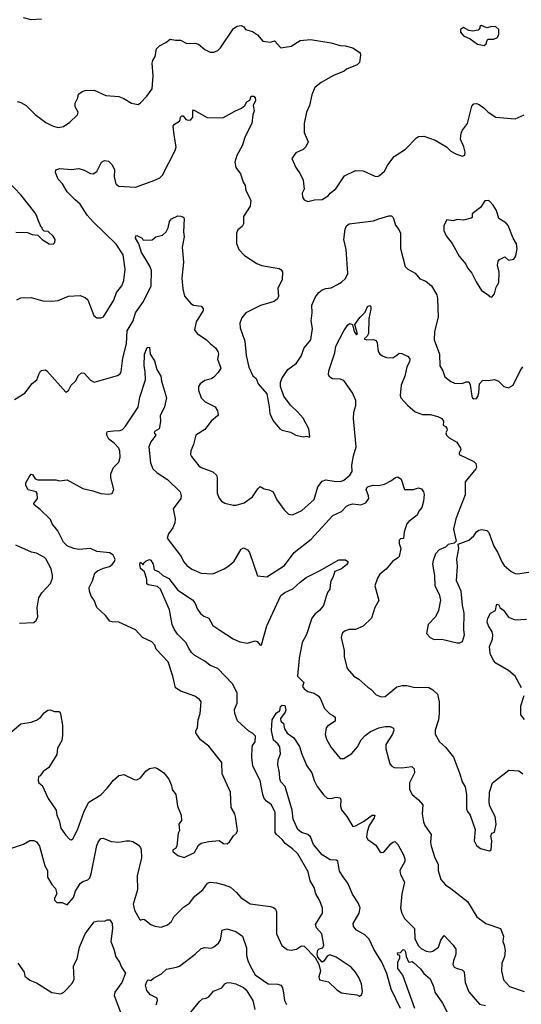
# Model space of a CAD drawing. Extents: x 2133489 to 2292442, y 756223 to 916462.
# Tile 437 of 463: x 2262065 to 2265964, y 880247 to 887892. Entities that reach past the tile are written whole.
import ezdxf

# ---------------------------------------------------------------- set-up
doc = ezdxf.new("R2010")
doc.units = 0

msp = doc.modelspace()

# ---------------------------------------------------------------- linework, layer by layer
at = {"layer": '0CON20XD'}
for points in [[(2262235, 887896), (2262155, 887890.6), (2262095, 887905.6)], [(2262045, 887256.2), (2262075, 887248.8), (2262115, 887226.2), (2262185, 887156.7), (2262267.5, 887095), (2262325, 887066.2), (2262365, 887056.2), (2262405, 887063.8), (2262455, 887096.7), (2262515, 887152.5), (2262518.8, 887175), (2262495.9, 887215.9), (2262496, 887245), (2262515.7, 887284.3), (2262521.2, 887315), (2262550, 887335), (2262575, 887342.9), (2262645, 887344.3), (2262735, 887304.4), (2262835, 887294.4), (2262875, 887279.4), (2262935, 887244.3), (2262985, 887233.8), (2263004.2, 887245.8), (2263052.1, 887297.9), (2263095.7, 887355), (2263102.5, 887455), (2263095.8, 887555), (2263100, 887575), (2263118.6, 887605), (2263128.6, 887665), (2263150.6, 887689.4), (2263200, 887715), (2263235, 887741.2), (2263275, 887732.5), (2263315, 887733.8), (2263365, 887706.7), (2263425, 887710), (2263455, 887703.3), (2263505, 887661.2), (2263545, 887641.2), (2263575, 887640), (2263605, 887653.3), (2263625.6, 887674.4), (2263726.1, 887823.9), (2263755, 887842.5), (2263785, 887846.7), (2263806.4, 887836.4), (2263820, 887815), (2263875, 887801.2), (2263912.5, 887775), (2263954.3, 887724.3), (2264015, 887717.5), (2264045, 887726.7), (2264095, 887674.3), (2264175, 887686), (2264245, 887730.8), (2264325, 887737.5), (2264485, 887712.2), (2264555, 887690.6), (2264595, 887690), (2264655, 887674), (2264710, 887635), (2264713, 887617), (2264705, 887560), (2264688.3, 887541.7), (2264605, 887508), (2264587.9, 887492.1), (2264505, 887459.4), (2264407.5, 887405), (2264358.8, 887365), (2264335, 887307.5), (2264318, 887225), (2264293.8, 887175), (2264276.2, 887085), (2264276.7, 887015), (2264306.4, 886943.6), (2264290, 886905), (2264267.5, 886885), (2264212.1, 886857.9), (2264180, 886815), (2264210, 886745), (2264244.2, 886695), (2264267.5, 886645), (2264276, 886575), (2264261.2, 886545), (2264263.6, 886513.6), (2264275, 886492.5), (2264305, 886481.2), (2264355, 886493.8), (2264415, 886496.7), (2264462.5, 886525), (2264476.7, 886545), (2264520.9, 886579.1), (2264590.5, 886679.5), (2264675, 886722), (2264735, 886718), (2264825, 886676), (2264845, 886674), (2264861.7, 886681.7), (2264899.2, 886715), (2264925.7, 886765), (2264975, 886830), (2265063.4, 886886.6), (2265149.2, 886975), (2265165, 886984.3), (2265206.8, 886986.8), (2265295, 886955.7), (2265383.3, 886905), (2265415, 886871.2), (2265455, 886850), (2265505, 886833.3), (2265525, 886840), (2265527, 886863), (2265516.2, 886905), (2265492, 886965), (2265495, 887010), (2265506.2, 887035), (2265545.7, 887085), (2265579.5, 887220.5), (2265595, 887238.8), (2265615, 887241.2), (2265635, 887233.8), (2265675, 887206), (2265705, 887174.3), (2265765, 887135.7), (2265915, 887121.4), (2265985.7, 887154.3)], [(2265675, 887692), (2265691.2, 887705), (2265697.5, 887732.5), (2265705, 887740), (2265749.3, 887740.7), (2265777.5, 887755), (2265789.3, 887780.7), (2265787.5, 887815), (2265765, 887836.7), (2265735, 887840), (2265695, 887830), (2265653.3, 887846.7), (2265641.7, 887838.3), (2265640, 887825), (2265628.3, 887811.7), (2265583, 887803), (2265555, 887807.5), (2265515, 887832.5), (2265490, 887815), (2265490, 887795), (2265515, 887767.5), (2265565, 887743.3), (2265622.3, 887702.3), (2265675, 887692)], [(2262042.3, 885717.7), (2262075, 885731.2), (2262153.9, 885733.9), (2262245, 885710), (2262314.1, 885705.9), (2262365, 885712.5), (2262445, 885744.3), (2262535, 885749.2), (2262573.3, 885735), (2262595.6, 885715.6), (2262642.5, 885595), (2262665, 885577.5), (2262695, 885576.7), (2262716.7, 885585), (2262796, 885715), (2262817.5, 885775), (2262858, 885825), (2262874.2, 885865.8), (2262885.6, 885955), (2262868.9, 886065), (2262815, 886149.4), (2262635, 886323.1), (2262589.5, 886375), (2262535, 886458.6), (2262495, 886494.4), (2262434.4, 886555), (2262397.9, 886617.9), (2262365, 886653.3), (2262343.3, 886705), (2262345, 886727.5), (2262375.9, 886735.9), (2262465, 886730), (2262523.6, 886736.4), (2262565, 886724), (2262615, 886698), (2262635, 886696), (2262665.5, 886714.5), (2262701.2, 886785), (2262725, 886800), (2262755, 886793.3), (2262783.8, 886765), (2262802, 886725), (2262800.6, 886675), (2262810, 886625), (2262815, 886613.8), (2262835, 886600), (2262965, 886592.5), (2263115, 886646.9), (2263154.6, 886665.4), (2263175, 886684), (2263274.5, 886875.5), (2263281.1, 886905), (2263264.4, 886994.4), (2263258.6, 887065), (2263267.9, 887082.1), (2263306.2, 887105), (2263312.3, 887117.7), (2263315, 887136.2), (2263325, 887146), (2263335, 887146.7), (2263355, 887116.7), (2263375, 887111.2), (2263395, 887114), (2263411.9, 887135), (2263410, 887185), (2263415, 887192.5), (2263523.2, 887133.2), (2263645, 887128.8), (2263737.3, 887182.7), (2263790, 887205), (2263814.1, 887225.9), (2263831.2, 887255), (2263853.6, 887266.4), (2263865, 887298.8), (2263885, 887298.8), (2263895.7, 887285.7), (2263898, 887265), (2263880, 887225), (2263886.2, 887185), (2263876.4, 887153.6), (2263870, 887085), (2263818.1, 886985), (2263795, 886913.8), (2263752.1, 886837.9), (2263738, 886785), (2263743.8, 886745), (2263780.8, 886695), (2263801.2, 886631.2), (2263816.2, 886605), (2263823.8, 886565), (2263861.4, 886491.4), (2263855.8, 886445), (2263804.2, 886365), (2263804.2, 886305.8), (2263794.2, 886285.8), (2263759.5, 886260.5), (2263749.2, 886235), (2263749.2, 886155), (2263767.7, 886107.7), (2263812.1, 886062.1), (2263908.8, 885998.8), (2263944.5, 885984.5), (2264080.5, 885960.5), (2264095, 885953.3), (2264108, 885935), (2264105.8, 885875), (2264070, 885805), (2264077.5, 885745), (2264067.5, 885725), (2264042.5, 885705), (2263936.8, 885673.2), (2263823.3, 885615), (2263791.7, 885578.3), (2263776, 885535), (2263778.8, 885498.8), (2263815.7, 885395), (2263824.2, 885285.8), (2263845.7, 885195), (2263877, 885127), (2263902, 885105), (2263918.8, 885065), (2263985, 884986.2), (2264002.9, 884887.1), (2264008.8, 884835), (2264036.1, 884776.1), (2264087.5, 884715), (2264105, 884703.8), (2264169.5, 884689.5), (2264210, 884665), (2264267, 884653), (2264297.5, 884657.5), (2264315, 884650), (2264320, 884655), (2264313.3, 884715), (2264267.6, 884797.6), (2264225, 884848), (2264168.9, 884898.9), (2264118, 884968), (2264091.1, 885045), (2264090.9, 885075), (2264103.3, 885105), (2264148.9, 885175), (2264216.9, 885225), (2264251.3, 885278.7), (2264276.5, 885345), (2264326.9, 885405), (2264340.8, 885495), (2264330, 885555), (2264337.1, 885615), (2264336, 885675), (2264365, 885740), (2264390, 885775), (2264416.7, 885795), (2264444.5, 885805.5), (2264485, 885810.6), (2264535, 885835.8), (2264566.6, 885853.4), (2264598.3, 885881.7), (2264615, 885920), (2264603.1, 886106.9), (2264584.4, 886185), (2264594.5, 886265.5), (2264605, 886291.2), (2264625, 886306), (2264815, 886329.2), (2264855, 886346), (2264935, 886368), (2264955, 886368), (2264968, 886355), (2264985, 886296.2), (2265012, 886262), (2265023.3, 886235), (2265024.4, 886115), (2265060.6, 885975), (2265082.5, 885955), (2265137.5, 885925), (2265175, 885880.8), (2265222.7, 885862.7), (2265265, 885825.8), (2265306.7, 885755), (2265313.3, 885725), (2265317.9, 885582.1), (2265287.9, 885472.1), (2265287.1, 885405), (2265327.1, 885295), (2265330, 885205), (2265354, 885165), (2265368.8, 885118.8), (2265415, 885082), (2265445, 885068.8), (2265505, 885066.7), (2265535, 885081.2), (2265555, 885080), (2265565.5, 885055.5), (2265578.3, 884968.3), (2265584.3, 884955), (2265595, 884948.6), (2265615, 884950.8), (2265625, 884966.2), (2265634.5, 884995.5), (2265638, 885065), (2265665, 885093.8), (2265705, 885091.2), (2265755, 885098), (2265786.7, 885085), (2265827.5, 885045), (2265865, 885033.8), (2265899.2, 885055), (2265953.6, 885166.4), (2265974.1, 885195.9)], [(2262035, 886243.3), (2262125, 886240), (2262163, 886223), (2262205, 886220), (2262240, 886185), (2262295, 886152.5), (2262325, 886150), (2262338.3, 886161.7), (2262340, 886185), (2262325, 886210), (2262287, 886247), (2262255, 886250), (2262241.7, 886261.7), (2262240, 886275), (2262231.7, 886281.7), (2262207.5, 886335), (2262196.7, 886375), (2262183.3, 886395), (2262075, 886532.5), (2261976.3, 886636.3)], [(2265735, 885737.5), (2265755, 885762.5), (2265766.7, 885815), (2265787.7, 885852.3), (2265790.5, 885930.5), (2265778.1, 885985), (2265782.9, 886017.1), (2265795, 886031.2), (2265835, 886050), (2265865, 886023.8), (2265905, 886033.3), (2265921.7, 886058.3), (2265932, 886115), (2265925, 886152.5), (2265900, 886195), (2265862.2, 886295), (2265842.9, 886315), (2265789.5, 886349.5), (2265770.9, 886410.9), (2265745, 886452.5), (2265715, 886482.5), (2265705, 886487.5), (2265680, 886485), (2265645, 886432.5), (2265582.5, 886385), (2265582.5, 886355), (2265575, 886350), (2265515, 886336), (2265465, 886340), (2265435, 886330), (2265385, 886337.5), (2265362.5, 886295), (2265362.5, 886255), (2265380, 886215), (2265426.7, 886155), (2265480.8, 886055), (2265531.2, 885995), (2265546.2, 885965), (2265578, 885925), (2265613.3, 885856.7), (2265655, 885790), (2265705, 885756.7), (2265715, 885743.3), (2265735, 885737.5)], [(2262025, 884944), (2262105, 884993.3), (2262162.3, 885067.7), (2262197.5, 885095), (2262213.8, 885136.2), (2262227, 885163), (2262235, 885167.5), (2262265, 885172.5), (2262275, 885166.7), (2262425, 885000), (2262445, 885012.5), (2262465.7, 885054.3), (2262498, 885085), (2262521.3, 885128.7), (2262545, 885150), (2262565, 885146.7), (2262615, 885092.5), (2262645, 885077.1), (2262825, 885128), (2262847, 885143), (2262855, 885160), (2262866.7, 885265), (2262894.7, 885375), (2262901.6, 885475), (2262947.5, 885555), (2262964.3, 885615.7), (2263027.1, 885702.9), (2263086.5, 885825), (2263089.1, 885945), (2263077, 885977), (2263041.8, 886035), (2263012.9, 886085), (2262990.7, 886150.7), (2262966, 886195), (2262966.7, 886213.3), (2262975, 886216.2), (2262997, 886207), (2263017.5, 886195), (2263025, 886180), (2263095, 886183.3), (2263124.2, 886205.8), (2263175, 886218.8), (2263203.8, 886245), (2263218.1, 886275), (2263228.9, 886325), (2263244, 886346), (2263295, 886368.2), (2263317.5, 886367.5), (2263337.4, 886357.4), (2263342.9, 886345), (2263338, 886245), (2263344, 886205), (2263327.1, 886125), (2263338.5, 886008.5), (2263325.4, 885885), (2263331.9, 885801.9), (2263345.6, 885745), (2263395, 885689.6), (2263415, 885675.5), (2263475, 885666.9), (2263490.3, 885650.3), (2263491.9, 885635), (2263435.6, 885545), (2263424.3, 885485), (2263444, 885455), (2263517.5, 885405), (2263549.2, 885375), (2263585.8, 885345), (2263605.4, 885315.4), (2263610.6, 885295), (2263602.5, 885255), (2263627.5, 885185), (2263608.7, 885151.3), (2263575, 885115.6), (2263555, 885102.2), (2263505, 885090.6), (2263468.8, 885065), (2263454, 885045), (2263454.2, 885015), (2263475.6, 884955.6), (2263506.7, 884925), (2263583.8, 884885), (2263601.2, 884855), (2263608, 884825), (2263603.3, 884815), (2263552.5, 884775), (2263505, 884710.8), (2263434, 884665), (2263415.6, 884594.4), (2263394, 884545), (2263393.8, 884515), (2263399.5, 884499.5), (2263457.6, 884427.6), (2263476.7, 884415), (2263565, 884381.4), (2263595.5, 884355.5), (2263600.6, 884335), (2263600, 884215), (2263615, 884177.5), (2263634.1, 884154.1), (2263658.3, 884138.3), (2263725, 884122.2), (2263747.4, 884122.6), (2263810.6, 884139.4)], [(2263810.6, 884139.4), (2263875, 884188), (2263915, 884248.8), (2263935, 884266.2), (2263965, 884248.8), (2264005, 884242.5), (2264033.8, 884225), (2264064.5, 884164.5), (2264121.2, 884085), (2264155, 884053.3), (2264185, 884048), (2264258.9, 884081.1), (2264353.9, 884166.1), (2264381.1, 884265), (2264415, 884309.4), (2264445, 884319.5), (2264524.3, 884305.7), (2264565, 884310), (2264585, 884317.5), (2264630.8, 884355), (2264650, 884385), (2264646.8, 884433.2), (2264658.9, 884505), (2264679.6, 884575), (2264658.9, 884795), (2264662.9, 884845), (2264677.9, 884895), (2264676.4, 884935), (2264650.4, 884995), (2264585, 885091.4), (2264555, 885101.1), (2264495, 885103.8), (2264475, 885116.2), (2264466, 885135), (2264468.6, 885165), (2264513.3, 885305), (2264522.6, 885357.4), (2264582.9, 885475), (2264615, 885523.3), (2264627, 885533), (2264652.5, 885525), (2264665, 885470), (2264675, 885454.2), (2264685, 885446.7), (2264690, 885450), (2264670, 885525), (2264709.7, 885580.3), (2264749.1, 885620.9), (2264769.2, 885665), (2264785, 885673.8), (2264793.8, 885665), (2264794, 885645), (2264779.4, 885570.6), (2264775.5, 885455), (2264765, 885433.8), (2264742.5, 885415), (2264760, 885405), (2264815, 885408.1), (2264835, 885400), (2264843.2, 885383.2), (2264851.9, 885315), (2264864.6, 885294.6), (2264885, 885280.8), (2264915, 885270), (2264964.2, 885265.8), (2264995, 885286.2), (2265015, 885301.4), (2265035, 885300), (2265085, 885276), (2265097.1, 885255), (2265094.3, 885235), (2265074.6, 885195.4), (2265059.4, 885125), (2265028.9, 885055), (2265022.5, 884975), (2265028, 884955), (2265077.9, 884897.9), (2265137.6, 884847.6), (2265195, 884826.2), (2265255, 884825.5), (2265315, 884811.9), (2265346, 884795), (2265358, 884775), (2265355, 884742.5), (2265375, 884733.3), (2265385, 884720), (2265386.2, 884705), (2265376.2, 884685), (2265382, 884665), (2265404, 884644), (2265461.7, 884611.7), (2265490.8, 884565), (2265493.8, 884555), (2265479.2, 884525), (2265481.2, 884515), (2265595, 884462.5), (2265610.8, 884445), (2265614.1, 884415.9), (2265609.2, 884405), (2265527.7, 884302.3), (2265527, 884203), (2265454, 884015), (2265436.7, 883935), (2265457.5, 883842.5), (2265441.7, 883828.3), (2265395, 883817.5), (2265375, 883796.7), (2265324.2, 883775.8), (2265296.2, 883745), (2265277.7, 883692.3), (2265274.3, 883665), (2265288.8, 883575), (2265292, 883495), (2265325, 883432.5), (2265336, 883385), (2265319.2, 883305), (2265295.8, 883254.2), (2265240, 883195), (2265226.2, 883125), (2265255, 883095.8), (2265285, 883078), (2265345, 883082.5), (2265465, 883053.3), (2265486.7, 883053.3), (2265507.5, 883065), (2265521.2, 883115), (2265515.7, 883155), (2265520, 883285), (2265507.5, 883345), (2265496.2, 883455), (2265459.2, 883535), (2265468.3, 883648.3), (2265463, 883703), (2265476.7, 883785), (2265471.7, 883818.3), (2265555, 883851.2), (2265593.8, 883885), (2265615, 883916), (2265632.4, 883927.6), (2265655, 883932.5), (2265695, 883925.7), (2265710.6, 883910.6), (2265748.8, 883805), (2265778.1, 883758.1), (2265811.5, 883681.5), (2265830.6, 883655), (2265885, 883606.9), (2265915, 883591.4), (2265935, 883588.6), (2266051.7, 883608.3)], [(2263114.6, 883034.6), (2263090.9, 883060.9), (2263019.2, 883095), (2262964.2, 883155), (2262835, 883214.5), (2262785, 883215.6), (2262765, 883222.5), (2262732.9, 883265), (2262665, 883328.6), (2262643.8, 883383.8), (2262621.4, 883415), (2262607.1, 883455), (2262605.7, 883484.3), (2262631.1, 883535), (2262649.2, 883595), (2262668.7, 883611.3), (2262716.5, 883633.5), (2262763.6, 883646.4), (2262785, 883662), (2262800.8, 883685), (2262805.8, 883704.2), (2262792, 883735), (2262765, 883752.9), (2262665, 883763.8), (2262615, 883786), (2262525, 883777.3), (2262485, 883785.5), (2262435.8, 883805), (2262405, 883834.3), (2262362.3, 883922.3), (2262316.4, 883976.4), (2262305, 884011.2), (2262225, 884089.4), (2262178, 884125), (2262176, 884135), (2262203.8, 884175), (2262201.7, 884211.7), (2262192.5, 884225), (2262131.1, 884241.1), (2262112.9, 884275), (2262113.1, 884295), (2262145, 884351.2), (2262155, 884362), (2262165, 884361.2), (2262185, 884326), (2262205, 884318.1), (2262345, 884318.6), (2262375, 884312.5), (2262435, 884320), (2262555, 884252.5), (2262634.5, 884234.5), (2262695, 884212.5), (2262755, 884207.1), (2262785, 884212), (2262797.5, 884245), (2262773.4, 884335), (2262773.3, 884365), (2262795.4, 884415), (2262835.4, 884455), (2262845.3, 884495), (2262842.5, 884542.5), (2262835, 884566), (2262800, 884605), (2262758.6, 884635), (2262742.9, 884665), (2262741.2, 884685), (2262747.5, 884695), (2262795, 884698.6), (2262845, 884701.4), (2262865, 884710), (2262888, 884735), (2262985.8, 884884.2), (2262999.2, 884960.8), (2263041.8, 885095), (2263040.5, 885160.5), (2263031.5, 885205), (2263035.5, 885294.5), (2263055, 885347.5), (2263075, 885350), (2263079.2, 885295), (2263113.4, 885243.4), (2263131.2, 885175), (2263161.2, 885125), (2263166.7, 885085), (2263205.8, 884955), (2263190, 884885), (2263157.5, 884815), (2263159.2, 884775), (2263152, 884725), (2263148, 884715), (2263112.5, 884695), (2263110, 884685), (2263122.2, 884665), (2263083.1, 884615), (2263068.9, 884575), (2263081.1, 884451.1), (2263099.4, 884405), (2263132.9, 884372.9), (2263215, 884322.2), (2263312.5, 884225), (2263320, 884195), (2263318, 884175), (2263256.7, 884095), (2263274, 884015), (2263272, 883985), (2263254.2, 883945.8), (2263220.3, 883899.7), (2263210, 883865), (2263319.4, 883725), (2263339.2, 883685), (2263364.5, 883654.5), (2263402.5, 883625), (2263475, 883594.2), (2263565, 883589.2), (2263655, 883628.6), (2263689.4, 883650.6), (2263731.3, 883688.7), (2263785, 883780), (2263805, 883790), (2263835, 883776.7), (2263850, 883755), (2263912.5, 883572.5), (2263986.2, 883566.2), (2264124.3, 883655), (2264197.8, 883755), (2264331.3, 883858.7), (2264498.1, 884041.9), (2264565, 884074.4), (2264605, 884115.7), (2264624.6, 884125.4), (2264655, 884132.1), (2264715, 884125.5), (2264755, 884140), (2264778.5, 884175), (2264777.1, 884195), (2264757.2, 884245), (2264765, 884262.2), (2264773.3, 884266.7), (2264813.3, 884276.7), (2264855, 884276.3), (2264899.2, 884285), (2264949.5, 884310.5), (2264985, 884336.7), (2265005, 884342), (2265028.8, 884325), (2265055, 884243.3), (2265125, 884244.2), (2265165, 884256), (2265188.3, 884248.3), (2265203.8, 884225), (2265208, 884205), (2265203.6, 884153.6), (2265191.2, 884105), (2265166.2, 884075), (2265153.8, 884045), (2265088.1, 883995), (2265075, 883978.6), (2265054, 883915), (2265047.3, 883862.7), (2265025, 883860), (2265015, 883850), (2265014.5, 883825), (2265027.5, 883785), (2265014.2, 883725), (2265005, 883712.5), (2264962.5, 883685), (2264913.1, 883625), (2264865, 883585.7), (2264844.5, 883555), (2264825.7, 883495), (2264857.3, 883382.7), (2264825, 883327.5), (2264800, 883245), (2264735, 883182), (2264675, 883157.1), (2264625, 883155.8), (2264594.2, 883145.8), (2264575, 883130), (2264568, 883115), (2264564.2, 883094.2), (2264587.1, 882995), (2264585.7, 882945), (2264610.8, 882855), (2264662, 882795), (2264700.3, 882770.3), (2264770.2, 882710.2), (2264795, 882694), (2264835, 882650), (2264875, 882634), (2264905, 882636.2), (2264995, 882712.9), (2265036.8, 882723.2), (2265075, 882722.9), (2265125, 882710), (2265245, 882705.5), (2265275, 882689.4), (2265311.4, 882655), (2265325.4, 882595), (2265324.5, 882505), (2265319.5, 882455), (2265292.9, 882375), (2265293, 882343), (2265328, 882285), (2265374.4, 882244.4), (2265435.8, 882165), (2265486.4, 882036.4), (2265503.3, 881973.3), (2265526, 881935), (2265536.2, 881875), (2265537.5, 881765), (2265544.3, 881744.3), (2265566, 881715), (2265606, 881605), (2265596.4, 881516.4), (2265615, 881480), (2265645, 881457.5), (2265675, 881447.5), (2265715, 881437.5), (2265730, 881445), (2265733.1, 881515), (2265726, 881555), (2265734, 881576), (2265755.9, 881584.1), (2265766.9, 881645), (2265760, 881705), (2265720, 881785), (2265714.5, 881814.5), (2265716.4, 881895), (2265738.6, 881965), (2265865.5, 882064.5), (2265945, 882058.8), (2265975, 882036.2)], [(2262062.5, 883205), (2262175, 883210), (2262193, 883227), (2262206.7, 883255), (2262201.2, 883325), (2262215, 883402.5), (2262237.7, 883442.3), (2262303.8, 883515), (2262320, 883555), (2262321.2, 883575), (2262309.1, 883629.1), (2262269.2, 883705), (2262258, 883715), (2262195, 883750), (2262158, 883758), (2262035, 883810.8)], [(2261955, 881443.1), (2262095, 881488.8), (2262145, 881519.2), (2262175, 881519.2), (2262195, 881509.2), (2262217.9, 881475), (2262261.7, 881321.7), (2262280, 881285), (2262282.2, 881235), (2262315.6, 881175.6), (2262342.5, 881145), (2262353.8, 881105), (2262335, 881070), (2262334.4, 881055), (2262355, 881038), (2262395, 881036.7), (2262435, 881020), (2262484.1, 881075.9), (2262500, 881125), (2262535.4, 881184.6), (2262555, 881200), (2262595, 881213.3), (2262610.6, 881229.4), (2262621.1, 881258.9), (2262665, 881480), (2262675, 881506.2), (2262695, 881533.8), (2262715, 881536.2), (2262775, 881510), (2262835, 881506), (2262893, 881517), (2262920, 881515), (2262945, 881510), (2262985, 881484.3), (2263002.9, 881465), (2263010, 881445), (2263012.2, 881385), (2262978.8, 881245), (2262979.6, 881135), (2262946.7, 881025), (2262957.4, 880977.4), (2262995, 880907.5), (2263005, 880900), (2263021.7, 880908.3), (2263035, 880906), (2263085, 880866.2), (2263115, 880854), (2263165, 880846.2), (2263215, 880863.3), (2263245, 880890), (2263264.2, 880925.8), (2263298.3, 880961.7), (2263338.3, 881001.7), (2263385, 881032), (2263427.5, 881085), (2263489.2, 881135), (2263525, 881188), (2263545, 881195.7), (2263595, 881190.6), (2263655.4, 881175.4), (2263703.8, 881155), (2263751.2, 881115), (2263783.8, 881075), (2263855, 881026.9), (2264015.5, 881005.5), (2264037.8, 880997.8), (2264053.8, 880985), (2264062, 880965), (2264062, 880795), (2264103.2, 880703.2), (2264143.1, 880673.1), (2264175, 880666), (2264215.9, 880674.1), (2264255, 880700), (2264275, 880698), (2264361.2, 880611.2), (2264388.8, 880558.8), (2264402, 880505), (2264389.3, 880460.7), (2264395, 880437.5), (2264465, 880420), (2264529.8, 880359.8), (2264565, 880335.6), (2264621.7, 880328.3), (2264685, 880320), (2264705, 880310), (2264725, 880322.5), (2264730, 880345), (2264720.8, 880405), (2264700.8, 880455), (2264675.5, 880495.5), (2264640, 880535), (2264525, 880613.3), (2264475, 880630), (2264455, 880620), (2264429.3, 880580.7), (2264415, 880572.5), (2264381.7, 880611.7), (2264376.2, 880635), (2264383, 880667), (2264393, 880677), (2264420, 880685), (2264427.5, 880705), (2264413.9, 880793.9), (2264371.2, 880841.2), (2264364, 880865), (2264418.6, 880955), (2264419.2, 880995), (2264395.6, 881055), (2264367.1, 881105), (2264353.1, 881153.1), (2264322.5, 881205), (2264307.1, 881275), (2264225.6, 881415), (2264184.2, 881455), (2264127.5, 881495), (2264105, 881525.8), (2264060.8, 881565), (2264051.7, 881581.7), (2264049.5, 881735), (2264022.5, 881795), (2263983.3, 881823.3), (2263965.4, 881845.4), (2263954.5, 881875), (2263935, 881983.8), (2263876.9, 882096.9), (2263869.7, 882165), (2263870.8, 882239.2), (2263874.6, 882255.4), (2263895.5, 882285), (2263897.8, 882327.8), (2263875, 882351.2), (2263845, 882366.2), (2263757.9, 882447.9), (2263736.9, 882505), (2263735.6, 882535), (2263755.6, 882585), (2263754.4, 882665), (2263719.2, 882735), (2263605, 882854.6), (2263545, 882876.6), (2263505, 882911.8), (2263425.7, 882955), (2263399.1, 882979.1), (2263378.8, 883011.2), (2263357.3, 883055), (2263290.4, 883120.4), (2263265, 883159.2), (2263250.8, 883195), (2263228.7, 883308.7), (2263160.2, 883470.2), (2263135, 883490.5), (2263062.9, 883502.9), (2263052, 883512), (2263053.6, 883546.4), (2263039.5, 883589.5), (2263033.8, 883603.8), (2263005, 883630), (2263000, 883665), (2263005, 883680), (2263025, 883660), (2263030, 883675), (2263049.3, 883690.7), (2263075, 883700), (2263085, 883696), (2263102.9, 883665), (2263110, 883620), (2263145, 883607.1), (2263176.8, 883576.8), (2263223.7, 883553.7), (2263293.1, 883463.1), (2263406.8, 883386.8), (2263425.9, 883365), (2263447.3, 883315), (2263470.5, 883280.5), (2263495, 883259.2), (2263534.2, 883244.2), (2263565, 883186.7), (2263620.8, 883150.8)], [(2263620.8, 883150.8), (2263725, 883084.5), (2263775, 883060), (2263835, 883050), (2263895, 883070), (2263910, 883065), (2263935, 883036), (2263945, 883038.8), (2263985, 883186), (2264095, 883420), (2264125.5, 883444.5), (2264188.2, 883471.8), (2264245, 883525.7), (2264290.6, 883559.4), (2264395, 883611.9), (2264545, 883698.9), (2264597, 883697), (2264614.2, 883685), (2264615.4, 883675), (2264605, 883660), (2264565, 883628.9), (2264513, 883607), (2264502.5, 883567.5), (2264480, 883525), (2264475, 883470), (2264456.4, 883443.6), (2264446.4, 883413.6), (2264425, 883342.5), (2264396.2, 883305), (2264361.7, 883278.3), (2264334.4, 883245), (2264295, 883118.8), (2264259.4, 883055), (2264236.9, 882935), (2264224.3, 882795), (2264272.9, 882745), (2264264, 882715), (2264276, 882695), (2264305, 882675.8), (2264353.4, 882663.4), (2264385, 882642.5), (2264400, 882625), (2264433.2, 882543.2), (2264475, 882502.5), (2264505, 882487.5), (2264516.7, 882475), (2264515.9, 882444.1), (2264456.7, 882405), (2264447.3, 882392.7), (2264438.3, 882341.7), (2264449.2, 882305), (2264485, 882240), (2264555, 882156.2), (2264585, 882156), (2264645.4, 882194.6), (2264690, 882245), (2264719.1, 882300.9), (2264750.8, 882335), (2264790.8, 882365), (2264855, 882394.5), (2264905, 882404.2), (2264945, 882403.8), (2264970.7, 882390.7), (2264973.8, 882375), (2264961.9, 882345), (2264909.4, 882265), (2264911.3, 882231.3), (2264942, 882115), (2264956.7, 882095), (2264975, 882086), (2265035, 882081.9), (2265113.9, 882093.9), (2265132, 882075), (2265132.9, 882045), (2265094.5, 881965), (2265094.6, 881914.6), (2265115, 881876), (2265165, 881834.3), (2265197.1, 881795), (2265193.5, 881725), (2265203.4, 881663.4), (2265214.2, 881635), (2265262.5, 881565), (2265258.1, 881505), (2265262.5, 881475), (2265292, 881385), (2265316, 881335), (2265317.5, 881285), (2265338.8, 881215), (2265374, 881175), (2265415, 881145.7), (2265545.3, 881045.3), (2265616.7, 880925), (2265687.5, 880875), (2265802.5, 880835), (2265825.9, 880775.9), (2265818.8, 880735), (2265831.2, 880705), (2265838, 880665), (2265833.8, 880615), (2265810.8, 880565), (2265810, 880505), (2265825, 880437.5), (2265872.5, 880385), (2265985, 880346.2)], [(2265963.6, 882703.6), (2265915, 882795.8), (2265865, 882838.1), (2265765, 882895.8), (2265747.1, 882915), (2265720.6, 882970.6), (2265715.5, 883025), (2265738.9, 883081.1), (2265742.2, 883115), (2265737.6, 883137.6), (2265708, 883185), (2265699.2, 883215), (2265704.5, 883245.5), (2265725, 883282.5), (2265762.5, 883305), (2265770, 883345), (2265775, 883352.5), (2265785, 883351.2), (2265800, 883325), (2265826.2, 883306.2), (2265865, 883251.4), (2265915, 883231.1), (2266005, 883237.1)], [(2262005, 882364.2), (2262075, 882424), (2262155, 882436.9), (2262196.4, 882453.6), (2262227.4, 882472.6), (2262255, 882508.8), (2262285, 882530), (2262303, 882533), (2262335, 882520), (2262375, 882520), (2262383, 882503), (2262397.1, 882415), (2262397.8, 882335), (2262392, 882295), (2262358.8, 882235), (2262353.1, 882186.9), (2262291.2, 882085), (2262246.7, 882055), (2262225, 882020), (2262212.5, 882015), (2262207.5, 881985), (2262215, 881967.5), (2262238.8, 881945), (2262286.2, 881845), (2262347.5, 881755), (2262354.2, 881715), (2262371.4, 881675), (2262386, 881615), (2262421.7, 881561.7), (2262455, 881526.7), (2262465, 881523.8), (2262477.3, 881532.7), (2262515, 881602.5), (2262565, 881747.5), (2262602.8, 881817.2), (2262695, 881872.5), (2262745.8, 881925), (2262793.4, 881986.6), (2262835, 882023.3), (2262875, 882030), (2262955, 881991.2), (2262975, 881988.8), (2263003.3, 882005), (2263045, 882056.7), (2263075, 882076.7), (2263115, 882086.2), (2263135, 882078.8), (2263184.1, 882044.1), (2263224.2, 881995), (2263243.6, 881946.4), (2263249.2, 881915), (2263277.5, 881875), (2263292, 881785), (2263320, 881715), (2263322, 881675), (2263301.4, 881645), (2263306.7, 881595), (2263297.5, 881575), (2263286.4, 881473.6), (2263275, 881457.5), (2263254.2, 881445.8), (2263255, 881432.5), (2263295, 881401.2), (2263343, 881387), (2263423.8, 881425), (2263455, 881482.5), (2263475, 881496.7), (2263535, 881511.2), (2263615, 881517.5), (2263650, 881495), (2263676.7, 881493.3), (2263695, 881507.5), (2263726.7, 881555), (2263748.8, 881575), (2263757.5, 881595), (2263742, 881705), (2263738, 881725), (2263709.2, 881775), (2263704.3, 881895), (2263639.4, 882035), (2263635.7, 882125), (2263535, 882252), (2263471.3, 882301.3), (2263434.2, 882355), (2263433, 882367), (2263445.7, 882395), (2263451.4, 882455), (2263468.9, 882505), (2263474.2, 882595), (2263462.1, 882612.1), (2263425, 882640), (2263318, 882678), (2263275.8, 882705), (2263255.3, 882795.3), (2263219.1, 882905), (2263126.9, 883005), (2263114.6, 883034.6)], [(2265987.6, 882457.6), (2265960, 882495), (2265959.5, 882565), (2265985.8, 882645)], [(2265025.4, 880215), (2264952.1, 880365), (2264918.2, 880485), (2264878.2, 880575), (2264816.9, 880675), (2264781.7, 880751.7), (2264748.1, 880785), (2264683.3, 880823.3), (2264659.7, 880849.7), (2264656.9, 880875), (2264703.6, 880955), (2264710.4, 880995), (2264695.3, 881035), (2264651.1, 881101.1), (2264615, 881186.9), (2264585, 881229.1), (2264549.2, 881279.2), (2264537.4, 881357.4), (2264525.2, 881365.2), (2264478.4, 881368.4), (2264415, 881406.7), (2264347.7, 881487.7), (2264325, 881548.2), (2264304, 881565), (2264255, 881580), (2264225.5, 881605), (2264190, 881685), (2264181.6, 881755), (2264128.9, 881938.9), (2264095, 881974), (2264086.4, 881996.4), (2264084.4, 882045), (2264072.5, 882105), (2264074.2, 882145), (2264092.3, 882192.3), (2264085.5, 882245), (2264070.2, 882270.2), (2264037.1, 882297.1), (2264023.3, 882373.3), (2264028.2, 882455), (2264060, 882510), (2264085.6, 882524.4), (2264092.2, 882557.8), (2264105, 882568.6), (2264125, 882565.7), (2264134.3, 882534.3), (2264128.1, 882515), (2264092.9, 882465), (2264093.8, 882445), (2264116.1, 882426.1), (2264123.8, 882385), (2264145, 882352.5), (2264195, 882316), (2264239.3, 882249.3), (2264258, 882188), (2264297, 882097), (2264335.7, 882045), (2264353.3, 881985), (2264377.1, 881937.1), (2264429.7, 881869.7), (2264455, 881848), (2264485, 881845.7), (2264525.8, 881855.8), (2264555, 881850), (2264561.2, 881835), (2264557.8, 881785), (2264566.4, 881756.4), (2264607.5, 881705), (2264655, 881628), (2264675, 881631.1), (2264737.5, 881665), (2264805, 881715.4), (2264824.2, 881714.2), (2264821.1, 881695), (2264781.8, 881635), (2264765.7, 881585.7), (2264760, 881545), (2264770.8, 881525), (2264833.5, 881483.5), (2264864.2, 881434.2), (2264875, 881425.7), (2264895, 881427.5), (2264948.3, 881491.7), (2264965, 881506), (2264979.5, 881509.5), (2265005, 881486.2), (2265048.2, 881408.2), (2265058.9, 881375), (2265058.1, 881355), (2265018.9, 881285), (2265024.5, 881255), (2265055.6, 881195), (2265035.3, 881104.7), (2265023.9, 880993.9), (2265034.6, 880955), (2265055, 880913.1), (2265133.8, 880835), (2265136.5, 880755), (2265165, 880700), (2265185, 880678.9), (2265225, 880659.5), (2265255, 880654.5), (2265275, 880659.5), (2265320, 880690), (2265337.5, 880745), (2265365, 880780), (2265435, 880706.9), (2265455.5, 880675), (2265455.4, 880635), (2265435.5, 880585), (2265430.6, 880555), (2265442.5, 880535), (2265464, 880524), (2265503.3, 880515), (2265518.1, 880498.1), (2265526.9, 880415), (2265554.6, 880344.6), (2265637.6, 880247.6), (2265685, 880236.5)], [(2262051.4, 880565), (2262098.8, 880495), (2262106, 880465), (2262143.8, 880433.8), (2262194.5, 880414.5), (2262315, 880338.6), (2262385, 880327.1), (2262409.3, 880340.7), (2262432, 880365), (2262476.8, 880413.2), (2262488.8, 880441.2), (2262484.2, 880545), (2262511.2, 880598.8), (2262530.8, 880689.2), (2262574.2, 880795), (2262645, 880886.2), (2262674.2, 880895.8), (2262725, 880893.3), (2262745, 880902.5), (2262765, 880902.5), (2262783.3, 880875), (2262785.7, 880835), (2262772.5, 880735), (2262796.7, 880675), (2262811.9, 880615), (2262841.4, 880575), (2262855.8, 880535), (2262887.3, 880487.3), (2262858.8, 880415), (2262805, 880340), (2262799.4, 880315), (2262856.2, 880165)], [(2263125, 880242.5), (2263137, 880277), (2263132.5, 880295), (2263080.7, 880320.7), (2263053.3, 880355), (2263042.5, 880395), (2263055, 880430), (2263063.3, 880436.7), (2263085, 880432.5), (2263105, 880450), (2263166.8, 880483.2), (2263205, 880519.2), (2263285, 880534.4), (2263306.2, 880543.8), (2263428.8, 880635), (2263475, 880680), (2263505, 880688), (2263555, 880682.5), (2263575, 880693.3), (2263609.5, 880720.5), (2263625, 880746.7), (2263638, 880822), (2263675, 880832.2), (2263745, 880811.9), (2263796.6, 880776.6), (2263826.7, 880685), (2263827.9, 880625), (2263837.6, 880587.6), (2263855, 880544), (2263894.2, 880475), (2263995, 880405.4), (2264072.2, 880402.2), (2264094.5, 880394.5), (2264107.8, 880375), (2264115.6, 880334.4), (2264123.1, 880275), (2264138, 880245)], [(2265135, 880212.7), (2265042.5, 880472.5), (2265004.6, 880525.4), (2265003.3, 880576.7), (2265020, 880605), (2265020, 880625), (2265005, 880630), (2265000, 880645), (2265025, 880650), (2265045, 880672.5), (2265055, 880670), (2265063.8, 880655), (2265068.3, 880618.3), (2265087.5, 880577.5), (2265095, 880572.5), (2265115, 880578), (2265125, 880572), (2265180.9, 880520.9), (2265206, 880485), (2265255, 880444), (2265281.5, 880385), (2265290.9, 880340.9), (2265351.8, 880255), (2265422.9, 880115)], [(2263385, 880173.8), (2263461.2, 880268.8), (2263485, 880290), (2263515, 880293.8), (2263535, 880304), (2263572.4, 880347.6), (2263635, 880374), (2263660, 880405), (2263675, 880414.4), (2263695, 880415.7), (2263745, 880404.5), (2263805, 880378), (2263825, 880360), (2263877, 880277), (2263893.5, 880205)]]:
    msp.add_lwpolyline(points, dxfattribs=at)

doc.saveas('drawing.dxf')
